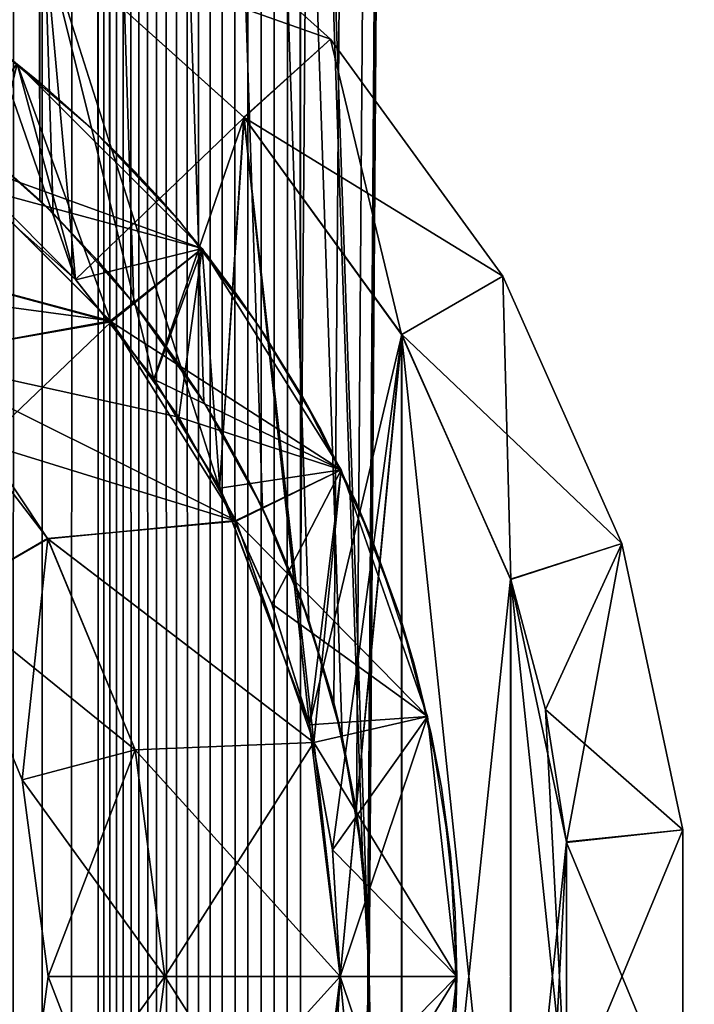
# Model space of a CAD drawing. Header units: millimetres. Extents: x -41 to 11, y -3 to 963.
# Tile 740 of 1056: x 3 to 6, y 620 to 624. Entities that reach past the tile are written whole.
import ezdxf

# ---------------------------------------------------------------- set-up
doc = ezdxf.new("R2010")
doc.units = ezdxf.units.MM
doc.header["$LTSCALE"] = 65.185185
for name, color, linetype in [('100', 7, 'CONTINUOUS'), ('101', 7, 'CONTINUOUS'), ('102', 7, 'CONTINUOUS'), ('103', 7, 'CONTINUOUS'), ('104', 7, 'CONTINUOUS'), ('105', 7, 'CONTINUOUS'), ('106', 7, 'CONTINUOUS'), ('107', 7, 'CONTINUOUS'), ('108', 7, 'CONTINUOUS'), ('109', 7, 'CONTINUOUS'), ('110', 7, 'CONTINUOUS'), ('111', 7, 'CONTINUOUS'), ('112', 7, 'CONTINUOUS'), ('113', 7, 'CONTINUOUS'), ('114', 7, 'CONTINUOUS'), ('115', 7, 'CONTINUOUS'), ('117', 7, 'CONTINUOUS'), ('118', 7, 'CONTINUOUS'), ('121', 7, 'CONTINUOUS'), ('122', 7, 'CONTINUOUS'), ('123', 7, 'CONTINUOUS'), ('124', 7, 'CONTINUOUS'), ('125', 7, 'CONTINUOUS'), ('126', 7, 'CONTINUOUS'), ('127', 7, 'CONTINUOUS'), ('128', 7, 'CONTINUOUS'), ('3242', 7, 'CONTINUOUS'), ('3244', 7, 'CONTINUOUS'), ('3262', 7, 'CONTINUOUS'), ('3271', 7, 'CONTINUOUS'), ('3479', 7, 'CONTINUOUS'), ('3482', 7, 'CONTINUOUS'), ('3485', 7, 'CONTINUOUS'), ('3487', 7, 'CONTINUOUS'), ('3499', 7, 'CONTINUOUS'), ('3512', 7, 'CONTINUOUS'), ('3516', 7, 'CONTINUOUS'), ('3517', 7, 'CONTINUOUS'), ('3549', 7, 'CONTINUOUS'), ('97', 7, 'CONTINUOUS'), ('98', 7, 'CONTINUOUS'), ('99', 7, 'CONTINUOUS')]:
    doc.layers.add(name, color=color, linetype=linetype)

msp = doc.modelspace()

# ---------------------------------------------------------------- linework, layer by layer
at = {"layer": '100', "linetype": 'CONTINUOUS'}
for points in [[(2.8146, 621.625, -3.75), (3.1393, 620.8412, -22.75), (3.1393, 620.8412, -3.75), (2.8146, 621.625, -3.75)], [(2.8146, 621.625, -22.75), (3.1393, 620.8412, -22.75), (2.8146, 621.625, -3.75), (2.8146, 621.625, -22.75)], [(3.1393, 620.8412, -22.75), (3.25, 620, -22.75), (3.1393, 620.8412, -3.75), (3.1393, 620.8412, -22.75)], [(3.1393, 620.8412, -3.75), (3.25, 620, -22.75), (3.25, 620, -3.75), (3.1393, 620.8412, -3.75)]]:
    msp.add_3dface(points, dxfattribs=at)
at = {"layer": '101', "linetype": 'CONTINUOUS'}
for points in [[(3.25, 620, -3.75), (3.1393, 619.1588, -22.75), (3.1393, 619.1588, -3.75), (3.25, 620, -3.75)], [(3.25, 620, -22.75), (3.1393, 619.1588, -22.75), (3.25, 620, -3.75), (3.25, 620, -22.75)]]:
    msp.add_3dface(points, dxfattribs=at)
at = {"layer": '102', "linetype": 'CONTINUOUS'}
for points in [[(3.25, 620, -22.75), (3.6222, 619.0294, -23.25), (3.1393, 619.1588, -22.75), (3.25, 620, -22.75)], [(3.75, 620, -23.25), (3.6222, 619.0294, -23.25), (3.25, 620, -22.75), (3.75, 620, -23.25)]]:
    msp.add_3dface(points, dxfattribs=at)
at = {"layer": '103', "linetype": 'CONTINUOUS'}
for points in [[(2.8037, 623.5198, -23.25), (3.5167, 622.8076, -23.25), (1.8755, 623.2473, -23.25), (2.8037, 623.5198, -23.25)], [(1.8755, 623.2473, -23.25), (3.5167, 622.8076, -23.25), (2.2839, 622.9742, -23.25), (1.8755, 623.2473, -23.25)], [(2.2839, 622.9742, -23.25), (3.5167, 622.8076, -23.25), (2.6529, 622.6504, -23.25), (2.2839, 622.9742, -23.25)], [(3.5167, 622.8076, -23.25), (3.8094, 622.3955, -23.25), (2.6529, 622.6504, -23.25), (3.5167, 622.8076, -23.25)], [(2.6529, 622.6504, -23.25), (4.0542, 621.9527, -23.25), (3.2484, 621.8736, -23.25), (2.6529, 622.6504, -23.25)], [(3.8094, 622.3955, -23.25), (4.0542, 621.9527, -23.25), (2.6529, 622.6504, -23.25), (3.8094, 622.3955, -23.25)], [(4.0542, 621.9527, -23.25), (4.3872, 621.0013, -23.25), (3.2484, 621.8736, -23.25), (4.0542, 621.9527, -23.25)], [(3.2484, 621.8736, -23.25), (4.3872, 621.0013, -23.25), (3.6222, 620.9704, -23.25), (3.2484, 621.8736, -23.25)], [(4.3872, 621.0013, -23.25), (4.5, 620, -23.25), (3.6222, 620.9704, -23.25), (4.3872, 621.0013, -23.25)], [(4.5, 620, -23.25), (3.75, 620, -23.25), (3.6222, 620.9704, -23.25), (4.5, 620, -23.25)], [(3.75, 620, -23.25), (4.3872, 618.9988, -23.25), (3.6222, 619.0294, -23.25), (3.75, 620, -23.25)], [(4.5, 620, -23.25), (4.3872, 618.9988, -23.25), (3.75, 620, -23.25), (4.5, 620, -23.25)]]:
    msp.add_3dface(points, dxfattribs=at)
at = {"layer": '104', "linetype": 'CONTINUOUS'}
for points in [[(2.6529, 622.6504, -23.25), (3.2484, 621.8736, -23.25), (2.8146, 621.625, -22.75), (2.6529, 622.6504, -23.25)], [(2.8146, 621.625, -22.75), (3.2484, 621.8736, -23.25), (3.1393, 620.8412, -22.75), (2.8146, 621.625, -22.75)], [(3.2484, 621.8736, -23.25), (3.6222, 620.9704, -23.25), (3.1393, 620.8412, -22.75), (3.2484, 621.8736, -23.25)], [(3.6222, 620.9704, -23.25), (3.75, 620, -23.25), (3.1393, 620.8412, -22.75), (3.6222, 620.9704, -23.25)], [(3.75, 620, -23.25), (3.25, 620, -22.75), (3.1393, 620.8412, -22.75), (3.75, 620, -23.25)]]:
    msp.add_3dface(points, dxfattribs=at)
at = {"layer": '105', "linetype": 'CONTINUOUS'}
for points in [[(2.8037, 623.5198, -23.25), (3.1174, 623.9092, -22.75), (3.5167, 622.8076, -23.25), (2.8037, 623.5198, -23.25)], [(3.1174, 623.9092, -22.75), (3.9092, 623.1174, -22.75), (3.5167, 622.8076, -23.25), (3.1174, 623.9092, -22.75)], [(3.5167, 622.8076, -23.25), (3.9092, 623.1174, -22.75), (3.8094, 622.3955, -23.25), (3.5167, 622.8076, -23.25)], [(3.9092, 623.1174, -22.75), (4.5048, 622.1694, -22.75), (3.8094, 622.3955, -23.25), (3.9092, 623.1174, -22.75)], [(3.8094, 622.3955, -23.25), (4.5048, 622.1694, -22.75), (4.0542, 621.9527, -23.25), (3.8094, 622.3955, -23.25)], [(4.0542, 621.9527, -23.25), (4.5048, 622.1694, -22.75), (4.3872, 621.0013, -23.25), (4.0542, 621.9527, -23.25)], [(4.5048, 622.1694, -22.75), (4.8746, 621.1126, -22.75), (4.3872, 621.0013, -23.25), (4.5048, 622.1694, -22.75)], [(4.8746, 621.1126, -22.75), (5, 620, -22.75), (4.3872, 621.0013, -23.25), (4.8746, 621.1126, -22.75)], [(4.3872, 621.0013, -23.25), (5, 620, -22.75), (4.5, 620, -23.25), (4.3872, 621.0013, -23.25)]]:
    msp.add_3dface(points, dxfattribs=at)
at = {"layer": '106', "linetype": 'CONTINUOUS'}
for points in [[(4.3872, 618.9988, -23.25), (4.5, 620, -23.25), (4.8746, 618.8874, -22.75), (4.3872, 618.9988, -23.25)], [(4.5, 620, -23.25), (5, 620, -22.75), (4.8746, 618.8874, -22.75), (4.5, 620, -23.25)]]:
    msp.add_3dface(points, dxfattribs=at)
at = {"layer": '107', "linetype": 'CONTINUOUS'}
for points in [[(4.8746, 618.8874, -22.75), (5, 620, -22.75), (4.8746, 618.8874, -12.25), (4.8746, 618.8874, -22.75)], [(5, 620, -22.75), (5, 620, -12.25), (4.8746, 618.8874, -12.25), (5, 620, -22.75)]]:
    msp.add_3dface(points, dxfattribs=at)
at = {"layer": '108', "linetype": 'CONTINUOUS'}
for points in [[(5, 620, -3.75), (4.8746, 618.8874, -3.75), (5, 620, -6.75), (5, 620, -3.75)], [(5, 620, -6.75), (4.8746, 618.8874, -3.75), (4.8746, 618.8874, -6.75), (5, 620, -6.75)]]:
    msp.add_3dface(points, dxfattribs=at)
at = {"layer": '109', "linetype": 'CONTINUOUS'}
for points in [[(3.1174, 623.9092, -12.25), (3.9092, 623.1174, -12.25), (3.1174, 623.9092, -22.75), (3.1174, 623.9092, -12.25)], [(3.1174, 623.9092, -22.75), (3.9092, 623.1174, -12.25), (3.9092, 623.1174, -22.75), (3.1174, 623.9092, -22.75)], [(3.9092, 623.1174, -12.25), (4.5048, 622.1694, -12.25), (3.9092, 623.1174, -22.75), (3.9092, 623.1174, -12.25)], [(3.9092, 623.1174, -22.75), (4.5048, 622.1694, -12.25), (4.5048, 622.1694, -22.75), (3.9092, 623.1174, -22.75)], [(4.5048, 622.1694, -12.25), (4.8746, 621.1126, -12.25), (4.5048, 622.1694, -22.75), (4.5048, 622.1694, -12.25)], [(4.5048, 622.1694, -22.75), (4.8746, 621.1126, -12.25), (4.8746, 621.1126, -22.75), (4.5048, 622.1694, -22.75)], [(4.8746, 621.1126, -22.75), (5, 620, -12.25), (5, 620, -22.75), (4.8746, 621.1126, -22.75)], [(4.8746, 621.1126, -12.25), (5, 620, -12.25), (4.8746, 621.1126, -22.75), (4.8746, 621.1126, -12.25)]]:
    msp.add_3dface(points, dxfattribs=at)
at = {"layer": '110', "linetype": 'CONTINUOUS'}
for points in [[(3.1174, 623.9092, -6.75), (3.9092, 623.1174, -3.75), (3.9092, 623.1174, -6.75), (3.1174, 623.9092, -6.75)], [(3.1174, 623.9092, -3.75), (3.9092, 623.1174, -3.75), (3.1174, 623.9092, -6.75), (3.1174, 623.9092, -3.75)], [(3.9092, 623.1174, -6.75), (4.5048, 622.1694, -3.75), (4.5048, 622.1694, -6.75), (3.9092, 623.1174, -6.75)], [(3.9092, 623.1174, -3.75), (4.5048, 622.1694, -3.75), (3.9092, 623.1174, -6.75), (3.9092, 623.1174, -3.75)], [(4.5048, 622.1694, -6.75), (4.8746, 621.1126, -3.75), (4.8746, 621.1126, -6.75), (4.5048, 622.1694, -6.75)], [(4.5048, 622.1694, -3.75), (4.8746, 621.1126, -3.75), (4.5048, 622.1694, -6.75), (4.5048, 622.1694, -3.75)], [(4.8746, 621.1126, -3.75), (5, 620, -3.75), (4.8746, 621.1126, -6.75), (4.8746, 621.1126, -3.75)], [(4.8746, 621.1126, -6.75), (5, 620, -3.75), (5, 620, -6.75), (4.8746, 621.1126, -6.75)]]:
    msp.add_3dface(points, dxfattribs=at)
at = {"layer": '111', "linetype": 'CONTINUOUS'}
for points in [[(2.9841, 623.3683, -11.75), (3.3683, 622.9841, -11.75), (3.1174, 623.9092, -12.25), (2.9841, 623.3683, -11.75)], [(3.1174, 623.9092, -12.25), (3.3683, 622.9841, -11.75), (3.9092, 623.1174, -12.25), (3.1174, 623.9092, -12.25)], [(3.3683, 622.9841, -11.75), (3.7034, 622.5563, -11.75), (3.9092, 623.1174, -12.25), (3.3683, 622.9841, -11.75)], [(3.7034, 622.5563, -11.75), (3.9846, 622.0913, -11.75), (3.9092, 623.1174, -12.25), (3.7034, 622.5563, -11.75)], [(3.9092, 623.1174, -12.25), (3.9846, 622.0913, -11.75), (4.5048, 622.1694, -12.25), (3.9092, 623.1174, -12.25)], [(3.9846, 622.0913, -11.75), (4.2076, 621.5957, -11.75), (4.5048, 622.1694, -12.25), (3.9846, 622.0913, -11.75)], [(4.2076, 621.5957, -11.75), (4.3692, 621.0769, -11.75), (4.5048, 622.1694, -12.25), (4.2076, 621.5957, -11.75)], [(4.5048, 622.1694, -12.25), (4.3692, 621.0769, -11.75), (4.8746, 621.1126, -12.25), (4.5048, 622.1694, -12.25)], [(4.3692, 621.0769, -11.75), (4.4672, 620.5424, -11.75), (4.8746, 621.1126, -12.25), (4.3692, 621.0769, -11.75)], [(4.4672, 620.5424, -11.75), (4.5, 620, -11.75), (4.8746, 621.1126, -12.25), (4.4672, 620.5424, -11.75)], [(4.8746, 621.1126, -12.25), (4.5, 620, -11.75), (5, 620, -12.25), (4.8746, 621.1126, -12.25)]]:
    msp.add_3dface(points, dxfattribs=at)
at = {"layer": '112', "linetype": 'CONTINUOUS'}
for points in [[(5, 620, -12.25), (4.4672, 619.4576, -11.75), (4.8746, 618.8874, -12.25), (5, 620, -12.25)], [(4.5, 620, -11.75), (4.4672, 619.4576, -11.75), (5, 620, -12.25), (4.5, 620, -11.75)]]:
    msp.add_3dface(points, dxfattribs=at)
at = {"layer": '113', "linetype": 'CONTINUOUS'}
for points in [[(4.5, 620, -11.75), (4.3692, 618.9228, -11), (4.4672, 619.4576, -11.75), (4.5, 620, -11.75)], [(4.5, 620, -11), (4.3692, 618.9228, -11), (4.5, 620, -11.75), (4.5, 620, -11)]]:
    msp.add_3dface(points, dxfattribs=at)
at = {"layer": '114', "linetype": 'CONTINUOUS'}
for points in [[(2.5548, 623.7045, -11), (3.3669, 622.9856, -11), (2.5563, 623.7034, -11.75), (2.5548, 623.7045, -11)], [(2.5563, 623.7034, -11.75), (3.3669, 622.9856, -11), (2.9841, 623.3683, -11.75), (2.5563, 623.7034, -11.75)], [(2.9841, 623.3683, -11.75), (3.3669, 622.9856, -11), (3.3683, 622.9841, -11.75), (2.9841, 623.3683, -11.75)], [(3.3669, 622.9856, -11), (3.7025, 622.5576, -11), (3.3683, 622.9841, -11.75), (3.3669, 622.9856, -11)], [(3.3683, 622.9841, -11.75), (3.7025, 622.5576, -11), (3.7034, 622.5563, -11.75), (3.3683, 622.9841, -11.75)], [(3.7025, 622.5576, -11), (3.984, 622.0923, -11), (3.7034, 622.5563, -11.75), (3.7025, 622.5576, -11)], [(3.7034, 622.5563, -11.75), (3.984, 622.0923, -11), (3.9846, 622.0913, -11.75), (3.7034, 622.5563, -11.75)], [(3.984, 622.0923, -11), (4.3688, 621.0786, -11), (3.9846, 622.0913, -11.75), (3.984, 622.0923, -11)], [(3.9846, 622.0913, -11.75), (4.3688, 621.0786, -11), (4.2076, 621.5957, -11.75), (3.9846, 622.0913, -11.75)], [(4.2076, 621.5957, -11.75), (4.3688, 621.0786, -11), (4.3692, 621.0769, -11.75), (4.2076, 621.5957, -11.75)], [(4.3688, 621.0786, -11), (4.4671, 620.5435, -11), (4.3692, 621.0769, -11.75), (4.3688, 621.0786, -11)], [(4.3692, 621.0769, -11.75), (4.4671, 620.5435, -11), (4.4672, 620.5424, -11.75), (4.3692, 621.0769, -11.75)], [(4.4671, 620.5435, -11), (4.5, 620, -11), (4.4672, 620.5424, -11.75), (4.4671, 620.5435, -11)], [(4.5, 620, -11), (4.5, 620, -11.75), (4.4672, 620.5424, -11.75), (4.5, 620, -11)]]:
    msp.add_3dface(points, dxfattribs=at)
at = {"layer": '115', "linetype": 'CONTINUOUS'}
for points in [[(2.7512, 624.7624, -11), (3.2346, 624.4483, -11), (2.5548, 623.7045, -11), (2.7512, 624.7624, -11)], [(2.5548, 623.7045, -11), (3.2346, 624.4483, -11), (3.3669, 622.9856, -11), (2.5548, 623.7045, -11)], [(3.2346, 624.4483, -11), (4.0888, 623.6785, -11), (3.3669, 622.9856, -11), (3.2346, 624.4483, -11)], [(3.3669, 622.9856, -11), (4.0888, 623.6785, -11), (3.7025, 622.5576, -11), (3.3669, 622.9856, -11)], [(3.7025, 622.5576, -11), (4.0888, 623.6785, -11), (3.984, 622.0923, -11), (3.7025, 622.5576, -11)], [(3.984, 622.0923, -11), (4.0888, 623.6785, -11), (4.3688, 621.0786, -11), (3.984, 622.0923, -11)], [(4.0888, 623.6785, -11), (4.7638, 622.7489, -11), (4.3688, 621.0786, -11), (4.0888, 623.6785, -11)], [(4.3688, 621.0786, -11), (4.7638, 622.7489, -11), (4.4671, 620.5435, -11), (4.3688, 621.0786, -11)], [(4.7638, 622.7489, -11), (4.5, 620, -11), (4.4671, 620.5435, -11), (4.7638, 622.7489, -11)], [(4.7638, 622.7489, -11), (4.7631, 617.25, -11), (4.5, 620, -11), (4.7638, 622.7489, -11)], [(5.2304, 621.7009, -11), (4.7631, 617.25, -11), (4.7638, 622.7489, -11), (5.2304, 621.7009, -11)], [(5.2306, 618.2997, -11), (4.7631, 617.25, -11), (5.2304, 621.7009, -11), (5.2306, 618.2997, -11)], [(5.4697, 620.5765, -11), (5.2306, 618.2997, -11), (5.2304, 621.7009, -11), (5.4697, 620.5765, -11)], [(5.3799, 618.8569, -11), (5.2306, 618.2997, -11), (5.4697, 620.5765, -11), (5.3799, 618.8569, -11)], [(5.47, 619.4263, -11), (5.3799, 618.8569, -11), (5.4697, 620.5765, -11), (5.47, 619.4263, -11)], [(4.7631, 617.25, -11), (4.0876, 616.3201, -11), (4.5, 620, -11), (4.7631, 617.25, -11)], [(4.5, 620, -11), (4.0876, 616.3201, -11), (4.3692, 618.9228, -11), (4.5, 620, -11)]]:
    msp.add_3dface(points, dxfattribs=at)
at = {"layer": '117', "linetype": 'CONTINUOUS'}
for points in [[(4.4589, 624.0148, -10.5), (3.2346, 624.4483, -11), (3.5267, 624.8541, -10.5), (4.4589, 624.0148, -10.5)], [(4.0888, 623.6785, -11), (3.2346, 624.4483, -11), (4.4589, 624.0148, -10.5), (4.0888, 623.6785, -11)], [(5.1962, 623, -10.5), (4.0888, 623.6785, -11), (4.4589, 624.0148, -10.5), (5.1962, 623, -10.5)], [(4.7638, 622.7489, -11), (4.0888, 623.6785, -11), (5.1962, 623, -10.5), (4.7638, 622.7489, -11)], [(5.7063, 621.8541, -10.5), (4.7638, 622.7489, -11), (5.1962, 623, -10.5), (5.7063, 621.8541, -10.5)], [(5.2304, 621.7009, -11), (4.7638, 622.7489, -11), (5.7063, 621.8541, -10.5), (5.2304, 621.7009, -11)], [(5.4697, 620.5765, -11), (5.2304, 621.7009, -11), (5.7063, 621.8541, -10.5), (5.4697, 620.5765, -11)], [(5.9671, 620.6272, -10.5), (5.4697, 620.5765, -11), (5.7063, 621.8541, -10.5), (5.9671, 620.6272, -10.5)], [(5.47, 619.4263, -11), (5.4697, 620.5765, -11), (5.9671, 620.6272, -10.5), (5.47, 619.4263, -11)], [(5.9671, 619.3728, -10.5), (5.47, 619.4263, -11), (5.9671, 620.6272, -10.5), (5.9671, 619.3728, -10.5)]]:
    msp.add_3dface(points, dxfattribs=at)
at = {"layer": '118', "linetype": 'CONTINUOUS'}
for points in [[(4.4589, 624.0148, -8.5), (3.5267, 624.8541, -10.5), (3.5267, 624.8541, -8.5), (4.4589, 624.0148, -8.5)], [(4.4589, 624.0148, -10.5), (3.5267, 624.8541, -10.5), (4.4589, 624.0148, -8.5), (4.4589, 624.0148, -10.5)], [(5.1962, 623, -8.5), (4.4589, 624.0148, -10.5), (4.4589, 624.0148, -8.5), (5.1962, 623, -8.5)], [(5.1962, 623, -10.5), (4.4589, 624.0148, -10.5), (5.1962, 623, -8.5), (5.1962, 623, -10.5)], [(5.7063, 621.8541, -8.5), (5.1962, 623, -10.5), (5.1962, 623, -8.5), (5.7063, 621.8541, -8.5)], [(5.7063, 621.8541, -10.5), (5.1962, 623, -10.5), (5.7063, 621.8541, -8.5), (5.7063, 621.8541, -10.5)], [(5.9671, 620.6272, -8.5), (5.7063, 621.8541, -10.5), (5.7063, 621.8541, -8.5), (5.9671, 620.6272, -8.5)], [(5.9671, 620.6272, -10.5), (5.7063, 621.8541, -10.5), (5.9671, 620.6272, -8.5), (5.9671, 620.6272, -10.5)], [(5.9671, 619.3728, -10.5), (5.9671, 620.6272, -10.5), (5.9671, 619.3728, -8.5), (5.9671, 619.3728, -10.5)], [(5.9671, 619.3728, -8.5), (5.9671, 620.6272, -10.5), (5.9671, 620.6272, -8.5), (5.9671, 619.3728, -8.5)]]:
    msp.add_3dface(points, dxfattribs=at)
at = {"layer": '121', "linetype": 'CONTINUOUS'}
for points in [[(3.2339, 624.4488, -8), (4.4589, 624.0148, -8.5), (3.5267, 624.8541, -8.5), (3.2339, 624.4488, -8)], [(3.2339, 624.4488, -8), (4.0876, 623.6799, -8), (4.4589, 624.0148, -8.5), (3.2339, 624.4488, -8)], [(4.0876, 623.6799, -8), (4.7631, 622.75, -8), (4.4589, 624.0148, -8.5), (4.0876, 623.6799, -8)], [(4.7631, 622.75, -8), (5.1962, 623, -8.5), (4.4589, 624.0148, -8.5), (4.7631, 622.75, -8)], [(4.7631, 622.75, -8), (5.2306, 621.7003, -8), (5.1962, 623, -8.5), (4.7631, 622.75, -8)], [(5.2306, 621.7003, -8), (5.7063, 621.8541, -8.5), (5.1962, 623, -8.5), (5.2306, 621.7003, -8)], [(5.2306, 621.7003, -8), (5.3799, 621.1431, -8), (5.7063, 621.8541, -8.5), (5.2306, 621.7003, -8)], [(5.3799, 621.1431, -8), (5.9671, 620.6272, -8.5), (5.7063, 621.8541, -8.5), (5.3799, 621.1431, -8)], [(5.3799, 621.1431, -8), (5.47, 620.5737, -8), (5.9671, 620.6272, -8.5), (5.3799, 621.1431, -8)], [(5.47, 620.5737, -8), (5.9671, 619.3728, -8.5), (5.9671, 620.6272, -8.5), (5.47, 620.5737, -8)], [(5.47, 620.5737, -8), (5.4697, 619.4235, -8), (5.9671, 619.3728, -8.5), (5.47, 620.5737, -8)]]:
    msp.add_3dface(points, dxfattribs=at)
at = {"layer": '122', "linetype": 'CONTINUOUS'}
for points in [[(2.5562, 623.7035, -8), (3.3676, 622.9848, -8), (2.7505, 624.7629, -8), (2.5562, 623.7035, -8)], [(2.7505, 624.7629, -8), (3.3676, 622.9848, -8), (3.2339, 624.4488, -8), (2.7505, 624.7629, -8)], [(3.2339, 624.4488, -8), (3.9845, 622.0914, -8), (4.0876, 623.6799, -8), (3.2339, 624.4488, -8)], [(3.3676, 622.9848, -8), (3.703, 622.5569, -8), (3.2339, 624.4488, -8), (3.3676, 622.9848, -8)], [(3.703, 622.5569, -8), (3.9845, 622.0914, -8), (3.2339, 624.4488, -8), (3.703, 622.5569, -8)], [(3.9845, 622.0914, -8), (4.3692, 621.0772, -8), (4.0876, 623.6799, -8), (3.9845, 622.0914, -8)], [(4.0876, 623.6799, -8), (4.5, 620, -8), (4.7631, 622.75, -8), (4.0876, 623.6799, -8)], [(4.3692, 621.0772, -8), (4.5, 620, -8), (4.0876, 623.6799, -8), (4.3692, 621.0772, -8)], [(4.7631, 622.75, -8), (4.5, 620, -8), (4.7638, 617.2511, -8), (4.7631, 622.75, -8)], [(5.2306, 621.7003, -8), (4.7631, 622.75, -8), (5.2304, 618.2991, -8), (5.2306, 621.7003, -8)], [(5.2304, 618.2991, -8), (4.7631, 622.75, -8), (4.7638, 617.2511, -8), (5.2304, 618.2991, -8)], [(5.4697, 619.4235, -8), (5.2306, 621.7003, -8), (5.2304, 618.2991, -8), (5.4697, 619.4235, -8)], [(5.3799, 621.1431, -8), (5.2306, 621.7003, -8), (5.4697, 619.4235, -8), (5.3799, 621.1431, -8)], [(5.47, 620.5737, -8), (5.3799, 621.1431, -8), (5.4697, 619.4235, -8), (5.47, 620.5737, -8)], [(4.5, 620, -8), (4.4671, 619.4565, -8), (4.7638, 617.2511, -8), (4.5, 620, -8)]]:
    msp.add_3dface(points, dxfattribs=at)
at = {"layer": '123', "linetype": 'CONTINUOUS'}
for points in [[(2.5562, 623.7035, -8), (2.9841, 623.3683, -7.25), (3.3676, 622.9848, -8), (2.5562, 623.7035, -8)], [(2.9841, 623.3683, -7.25), (3.3683, 622.9841, -7.25), (3.3676, 622.9848, -8), (2.9841, 623.3683, -7.25)], [(3.3676, 622.9848, -8), (3.3683, 622.9841, -7.25), (3.703, 622.5569, -8), (3.3676, 622.9848, -8)], [(3.3683, 622.9841, -7.25), (3.7034, 622.5563, -7.25), (3.703, 622.5569, -8), (3.3683, 622.9841, -7.25)], [(3.703, 622.5569, -8), (3.7034, 622.5563, -7.25), (3.9845, 622.0914, -8), (3.703, 622.5569, -8)], [(3.7034, 622.5563, -7.25), (3.9846, 622.0913, -7.25), (3.9845, 622.0914, -8), (3.7034, 622.5563, -7.25)], [(3.9846, 622.0913, -7.25), (4.2076, 621.5957, -7.25), (3.9845, 622.0914, -8), (3.9846, 622.0913, -7.25)], [(3.9845, 622.0914, -8), (4.2076, 621.5957, -7.25), (4.3692, 621.0772, -8), (3.9845, 622.0914, -8)], [(4.2076, 621.5957, -7.25), (4.3692, 621.0769, -7.25), (4.3692, 621.0772, -8), (4.2076, 621.5957, -7.25)], [(4.4672, 620.5424, -7.25), (4.5, 620, -7.25), (4.3692, 621.0772, -8), (4.4672, 620.5424, -7.25)], [(4.3692, 621.0772, -8), (4.5, 620, -7.25), (4.5, 620, -8), (4.3692, 621.0772, -8)], [(4.3692, 621.0769, -7.25), (4.4672, 620.5424, -7.25), (4.3692, 621.0772, -8), (4.3692, 621.0769, -7.25)]]:
    msp.add_3dface(points, dxfattribs=at)
at = {"layer": '124', "linetype": 'CONTINUOUS'}
for points in [[(4.5, 620, -8), (4.4672, 619.4576, -7.25), (4.4671, 619.4565, -8), (4.5, 620, -8)], [(4.5, 620, -7.25), (4.4672, 619.4576, -7.25), (4.5, 620, -8), (4.5, 620, -7.25)]]:
    msp.add_3dface(points, dxfattribs=at)
at = {"layer": '125', "linetype": 'CONTINUOUS'}
for points in [[(4.5, 620, -7.25), (4.8746, 618.8874, -6.75), (4.4672, 619.4576, -7.25), (4.5, 620, -7.25)], [(5, 620, -6.75), (4.8746, 618.8874, -6.75), (4.5, 620, -7.25), (5, 620, -6.75)]]:
    msp.add_3dface(points, dxfattribs=at)
at = {"layer": '126', "linetype": 'CONTINUOUS'}
for points in [[(3.1174, 623.9092, -6.75), (3.9092, 623.1174, -6.75), (2.9841, 623.3683, -7.25), (3.1174, 623.9092, -6.75)], [(2.9841, 623.3683, -7.25), (3.9092, 623.1174, -6.75), (3.3683, 622.9841, -7.25), (2.9841, 623.3683, -7.25)], [(3.3683, 622.9841, -7.25), (3.9092, 623.1174, -6.75), (3.7034, 622.5563, -7.25), (3.3683, 622.9841, -7.25)], [(3.9092, 623.1174, -6.75), (4.5048, 622.1694, -6.75), (3.7034, 622.5563, -7.25), (3.9092, 623.1174, -6.75)], [(3.7034, 622.5563, -7.25), (4.5048, 622.1694, -6.75), (3.9846, 622.0913, -7.25), (3.7034, 622.5563, -7.25)], [(3.9846, 622.0913, -7.25), (4.5048, 622.1694, -6.75), (4.2076, 621.5957, -7.25), (3.9846, 622.0913, -7.25)], [(4.5048, 622.1694, -6.75), (4.8746, 621.1126, -6.75), (4.2076, 621.5957, -7.25), (4.5048, 622.1694, -6.75)], [(4.2076, 621.5957, -7.25), (4.8746, 621.1126, -6.75), (4.3692, 621.0769, -7.25), (4.2076, 621.5957, -7.25)], [(4.3692, 621.0769, -7.25), (4.8746, 621.1126, -6.75), (4.4672, 620.5424, -7.25), (4.3692, 621.0769, -7.25)], [(4.8746, 621.1126, -6.75), (5, 620, -6.75), (4.4672, 620.5424, -7.25), (4.8746, 621.1126, -6.75)], [(5, 620, -6.75), (4.5, 620, -7.25), (4.4672, 620.5424, -7.25), (5, 620, -6.75)]]:
    msp.add_3dface(points, dxfattribs=at)
at = {"layer": '127', "linetype": 'CONTINUOUS'}
for points in [[(3.1174, 623.9092, -3.75), (2.8076, 623.5167, -3.25), (3.9092, 623.1174, -3.75), (3.1174, 623.9092, -3.75)], [(2.8076, 623.5167, -3.25), (3.5198, 622.8037, -3.25), (3.9092, 623.1174, -3.75), (2.8076, 623.5167, -3.25)], [(3.9092, 623.1174, -3.75), (3.5198, 622.8037, -3.25), (4.5048, 622.1694, -3.75), (3.9092, 623.1174, -3.75)], [(3.5198, 622.8037, -3.25), (4.0553, 621.9505, -3.25), (4.5048, 622.1694, -3.75), (3.5198, 622.8037, -3.25)], [(4.5048, 622.1694, -3.75), (4.0553, 621.9505, -3.25), (4.8746, 621.1126, -3.75), (4.5048, 622.1694, -3.75)], [(4.0553, 621.9505, -3.25), (4.3872, 621.0012, -3.25), (4.8746, 621.1126, -3.75), (4.0553, 621.9505, -3.25)], [(4.3872, 621.0012, -3.25), (4.5, 620, -3.25), (4.8746, 621.1126, -3.75), (4.3872, 621.0012, -3.25)], [(4.5, 620, -3.25), (5, 620, -3.75), (4.8746, 621.1126, -3.75), (4.5, 620, -3.25)]]:
    msp.add_3dface(points, dxfattribs=at)
at = {"layer": '128', "linetype": 'CONTINUOUS'}
for points in [[(5, 620, -3.75), (4.3872, 618.9987, -3.25), (4.8746, 618.8874, -3.75), (5, 620, -3.75)], [(4.5, 620, -3.25), (4.3872, 618.9987, -3.25), (5, 620, -3.75), (4.5, 620, -3.25)]]:
    msp.add_3dface(points, dxfattribs=at)
at = {"layer": '3242', "linetype": 'CONTINUOUS'}
for points in [[(9.125, 662.5, -93.5), (9.125, 577.5, -93.5), (-40.875, 662.5, -93.5), (9.125, 662.5, -93.5)], [(9.125, 577.5, -93.5), (-40.875, 577.5, -93.5), (-40.875, 662.5, -93.5), (9.125, 577.5, -93.5)]]:
    msp.add_3dface(points, dxfattribs=at)
at = {"layer": '3244', "linetype": 'CONTINUOUS'}
for points in [[(-40.875, 577.5, -8.5), (9.125, 662.5, -8.5), (-40.875, 662.5, -8.5), (-40.875, 577.5, -8.5)], [(9.125, 577.5, -8.5), (9.125, 662.5, -8.5), (-40.875, 577.5, -8.5), (9.125, 577.5, -8.5)]]:
    msp.add_3dface(points, dxfattribs=at)
at = {"layer": '3262', "linetype": 'CONTINUOUS'}
for points in [[(-11.275, 581, -12), (-11.275, 659, -12), (11.125, 581, -12), (-11.275, 581, -12)], [(-11.275, 659, -12), (11.125, 659, -12), (11.125, 581, -12), (-11.275, 659, -12)]]:
    msp.add_3dface(points, dxfattribs=at)
at = {"layer": '3271', "linetype": 'CONTINUOUS'}
for points in [[(-11.275, 581, -90), (11.125, 581, -90), (11.125, 659, -90), (-11.275, 581, -90)], [(-11.275, 659, -90), (-11.275, 581, -90), (11.125, 659, -90), (-11.275, 659, -90)]]:
    msp.add_3dface(points, dxfattribs=at)
at = {"layer": '3479', "linetype": 'CONTINUOUS'}
for points in [[(7, 480, 1.5), (4.6189, 900.2371, 1.5), (7, 959, 1.5), (7, 480, 1.5)], [(4.6189, 899.7629, 1.5), (4.6189, 900.2371, 1.5), (7, 480, 1.5), (4.6189, 899.7629, 1.5)], [(4.5704, 899.2912, 1.5), (4.6189, 899.7629, 1.5), (7, 480, 1.5), (4.5704, 899.2912, 1.5)], [(4.4738, 898.8269, 1.5), (4.5704, 899.2912, 1.5), (7, 480, 1.5), (4.4738, 898.8269, 1.5)], [(4.3301, 898.375, 1.5), (4.4738, 898.8269, 1.5), (7, 480, 1.5), (4.3301, 898.375, 1.5)], [(4.3301, 341.625, 1.5), (4.3301, 898.375, 1.5), (7, 480, 1.5), (4.3301, 341.625, 1.5)]]:
    msp.add_3dface(points, dxfattribs=at)
at = {"layer": '3482', "linetype": 'CONTINUOUS'}
for points in [[(4.2182, 898.1033, 1.5063), (4.3301, 898.375, 1.5), (4.2182, 341.8967, 1.5063), (4.2182, 898.1033, 1.5063)], [(4.3301, 898.375, 1.5), (4.3301, 341.625, 1.5), (4.2182, 341.8967, 1.5063), (4.3301, 898.375, 1.5)], [(4.2182, 898.1033, 1.5063), (4.2182, 341.8967, 1.5063), (4.1051, 342.1305, 1.5257), (4.2182, 898.1033, 1.5063)], [(4.1051, 897.8695, 1.5257), (4.2182, 898.1033, 1.5063), (4.1051, 342.1305, 1.5257), (4.1051, 897.8695, 1.5257)], [(3.9957, 897.6709, 1.5576), (4.1051, 897.8695, 1.5257), (4.1051, 342.1305, 1.5257), (3.9957, 897.6709, 1.5576)], [(3.8933, 897.5034, 1.6004), (3.9957, 897.6709, 1.5576), (3.9957, 342.3291, 1.5576), (3.8933, 897.5034, 1.6004)], [(3.9957, 897.6709, 1.5576), (4.1051, 342.1305, 1.5257), (3.9957, 342.3291, 1.5576), (3.9957, 897.6709, 1.5576)], [(3.7993, 897.3626, 1.6525), (3.8933, 897.5034, 1.6004), (3.8933, 342.4966, 1.6004), (3.7993, 897.3626, 1.6525)], [(3.8933, 897.5034, 1.6004), (3.9957, 342.3291, 1.5576), (3.8933, 342.4966, 1.6004), (3.8933, 897.5034, 1.6004)], [(3.7142, 897.2441, 1.7122), (3.7993, 897.3626, 1.6525), (3.7993, 342.6374, 1.6525), (3.7142, 897.2441, 1.7122)], [(3.7993, 897.3626, 1.6525), (3.8933, 342.4966, 1.6004), (3.7993, 342.6374, 1.6525), (3.7993, 897.3626, 1.6525)], [(3.6383, 897.1446, 1.7779), (3.7142, 897.2441, 1.7122), (3.7142, 342.7559, 1.7122), (3.6383, 897.1446, 1.7779)], [(3.7142, 897.2441, 1.7122), (3.7993, 342.6374, 1.6525), (3.7142, 342.7559, 1.7122), (3.7142, 897.2441, 1.7122)], [(3.5715, 897.0614, 1.8485), (3.6383, 897.1446, 1.7779), (3.6383, 342.8554, 1.7779), (3.5715, 897.0614, 1.8485)], [(3.6383, 897.1446, 1.7779), (3.7142, 342.7559, 1.7122), (3.6383, 342.8554, 1.7779), (3.6383, 897.1446, 1.7779)], [(3.5715, 897.0614, 1.8485), (3.5715, 342.9386, 1.8485), (3.5136, 343.0076, 1.9228), (3.5715, 897.0614, 1.8485)], [(3.5136, 896.9924, 1.9228), (3.5715, 897.0614, 1.8485), (3.5136, 343.0076, 1.9228), (3.5136, 896.9924, 1.9228)], [(3.5715, 897.0614, 1.8485), (3.6383, 342.8554, 1.7779), (3.5715, 342.9386, 1.8485), (3.5715, 897.0614, 1.8485)], [(3.4641, 343.0644, 2), (3.5136, 896.9924, 1.9228), (3.5136, 343.0076, 1.9228), (3.4641, 343.0644, 2)], [(3.4641, 896.9356, 2), (3.5136, 896.9924, 1.9228), (3.4641, 343.0644, 2), (3.4641, 896.9356, 2)]]:
    msp.add_3dface(points, dxfattribs=at)
at = {"layer": '3485', "linetype": 'CONTINUOUS'}
for points in [[(2.941, 623.5695, -2.711), (3.2145, 623.3253, -2.3803), (2.9413, 959, -2.7108), (2.941, 623.5695, -2.711)], [(2.9413, 959, -2.7108), (3.2145, 623.3253, -2.3803), (3.2224, 959, -2.3699), (2.9413, 959, -2.7108)], [(3.2145, 623.3253, -2.3803), (3.4641, 623.0644, -2), (3.2224, 959, -2.3699), (3.2145, 623.3253, -2.3803)], [(3.2224, 959, -2.3699), (3.4641, 623.0644, -2), (3.4641, 959, -2), (3.2224, 959, -2.3699)], [(3.2145, 896.6747, 2.3803), (3.4641, 896.9356, 2), (3.2352, 343.3055, 2.3523), (3.2145, 896.6747, 2.3803)], [(3.2352, 343.3055, 2.3523), (3.4641, 896.9356, 2), (3.4641, 343.0644, 2), (3.2352, 343.3055, 2.3523)], [(2.941, 896.4305, 2.711), (3.2145, 896.6747, 2.3803), (2.9853, 343.5324, 2.6624), (2.941, 896.4305, 2.711)], [(2.9853, 343.5324, 2.6624), (3.2145, 896.6747, 2.3803), (3.2352, 343.3055, 2.3523), (2.9853, 343.5324, 2.6624)]]:
    msp.add_3dface(points, dxfattribs=at)
at = {"layer": '3487', "linetype": 'CONTINUOUS'}
for points in [[(7, 959, 8), (4.625, 900.0023, 8), (-7, 480, 8), (7, 959, 8)], [(7, 480, 8), (7, 959, 8), (-7, 480, 8), (7, 480, 8)], [(4.625, 900.0023, 8), (4.5962, 899.485, 8), (-7, 480, 8), (4.625, 900.0023, 8)], [(4.5962, 899.485, 8), (4.5097, 898.9738, 8), (-7, 480, 8), (4.5962, 899.485, 8)], [(4.5097, 898.9738, 8), (4.3663, 898.4749, 8), (-7, 480, 8), (4.5097, 898.9738, 8)], [(4.3663, 898.4749, 8), (4.1676, 897.9947, 8), (-7, 480, 8), (4.3663, 898.4749, 8)], [(4.1676, 897.9947, 8), (3.9164, 897.5399, 8), (-7, 480, 8), (4.1676, 897.9947, 8)], [(3.9164, 897.5399, 8), (3.6166, 897.1171, 8), (-7, 480, 8), (3.9164, 897.5399, 8)], [(3.6166, 897.1171, 8), (3.2717, 896.731, 8), (-7, 480, 8), (3.6166, 897.1171, 8)], [(3.2717, 896.731, 8), (2.8846, 896.3848, 8), (-7, 480, 8), (3.2717, 896.731, 8)]]:
    msp.add_3dface(points, dxfattribs=at)
at = {"layer": '3499', "linetype": 'CONTINUOUS'}
for points in [[(3.2717, 623.269, -8), (2.8846, 623.6152, -8), (-7, 959, -8), (3.2717, 623.269, -8)], [(3.6166, 622.8829, -8), (3.2717, 623.269, -8), (-7, 959, -8), (3.6166, 622.8829, -8)], [(3.9164, 622.4601, -8), (3.6166, 622.8829, -8), (-7, 959, -8), (3.9164, 622.4601, -8)], [(4.1676, 622.0053, -8), (3.9164, 622.4601, -8), (-7, 959, -8), (4.1676, 622.0053, -8)], [(4.3663, 621.5251, -8), (4.1676, 622.0053, -8), (-7, 959, -8), (4.3663, 621.5251, -8)], [(4.5097, 621.0262, -8), (4.3663, 621.5251, -8), (-7, 959, -8), (4.5097, 621.0262, -8)], [(4.5962, 620.515, -8), (4.5097, 621.0262, -8), (-7, 959, -8), (4.5962, 620.515, -8)], [(7, 959, -8), (4.625, 619.9977, -8), (-7, 959, -8), (7, 959, -8)], [(4.625, 619.9977, -8), (4.5962, 620.515, -8), (-7, 959, -8), (4.625, 619.9977, -8)], [(4.625, 619.9977, -8), (7, 959, -8), (7, 480, -8), (4.625, 619.9977, -8)], [(4.5958, 619.4808, -8), (4.625, 619.9977, -8), (7, 480, -8), (4.5958, 619.4808, -8)]]:
    msp.add_3dface(points, dxfattribs=at)
at = {"layer": '3512', "linetype": 'CONTINUOUS'}
for points in [[(3.4641, 623.0644, -2), (3.5136, 623.0076, -1.9228), (3.4641, 959, -2), (3.4641, 623.0644, -2)], [(3.4641, 959, -2), (3.5136, 623.0076, -1.9228), (3.5214, 959, -1.9118), (3.4641, 959, -2)], [(3.5136, 623.0076, -1.9228), (3.5715, 622.9386, -1.8485), (3.5214, 959, -1.9118), (3.5136, 623.0076, -1.9228)], [(3.5715, 622.9386, -1.8485), (3.5483, 959, -1.8765), (3.5214, 959, -1.9118), (3.5715, 622.9386, -1.8485)], [(3.5715, 622.9386, -1.8485), (3.6235, 959, -1.7924), (3.5483, 959, -1.8765), (3.5715, 622.9386, -1.8485)], [(3.5715, 622.9386, -1.8485), (3.6383, 622.8554, -1.7779), (3.6235, 959, -1.7924), (3.5715, 622.9386, -1.8485)], [(3.6383, 622.8554, -1.7779), (3.65, 959, -1.7669), (3.6235, 959, -1.7924), (3.6383, 622.8554, -1.7779)], [(3.6383, 622.8554, -1.7779), (3.7142, 622.7559, -1.7122), (3.65, 959, -1.7669), (3.6383, 622.8554, -1.7779)], [(3.7142, 622.7559, -1.7122), (3.743, 959, -1.6905), (3.65, 959, -1.7669), (3.7142, 622.7559, -1.7122)], [(3.7142, 622.7559, -1.7122), (3.7993, 622.6374, -1.6525), (3.743, 959, -1.6905), (3.7142, 622.7559, -1.7122)], [(3.7993, 622.6374, -1.6525), (3.7668, 959, -1.6738), (3.743, 959, -1.6905), (3.7993, 622.6374, -1.6525)], [(3.7993, 622.6374, -1.6525), (3.877, 959, -1.6086), (3.7668, 959, -1.6738), (3.7993, 622.6374, -1.6525)], [(3.7993, 622.6374, -1.6525), (3.8933, 622.4966, -1.6004), (3.877, 959, -1.6086), (3.7993, 622.6374, -1.6525)], [(3.8933, 622.4966, -1.6004), (3.8962, 959, -1.599), (3.877, 959, -1.6086), (3.8933, 622.4966, -1.6004)], [(3.8933, 622.4966, -1.6004), (3.9957, 622.3291, -1.5576), (3.8962, 959, -1.599), (3.8933, 622.4966, -1.6004)], [(3.9957, 622.3291, -1.5576), (4.0222, 959, -1.5486), (3.8962, 959, -1.599), (3.9957, 622.3291, -1.5576)], [(3.9957, 622.3291, -1.5576), (4.1051, 622.1305, -1.5257), (4.0222, 959, -1.5486), (3.9957, 622.3291, -1.5576)], [(4.1051, 622.1305, -1.5257), (4.0354, 959, -1.5444), (4.0222, 959, -1.5486), (4.1051, 622.1305, -1.5257)], [(4.1051, 622.1305, -1.5257), (4.1749, 959, -1.5121), (4.0354, 959, -1.5444), (4.1051, 622.1305, -1.5257)], [(4.1051, 622.1305, -1.5257), (4.2182, 621.8967, -1.5063), (4.1749, 959, -1.5121), (4.1051, 622.1305, -1.5257)], [(4.2182, 621.8967, -1.5063), (4.3301, 621.625, -1.5), (4.1749, 959, -1.5121), (4.2182, 621.8967, -1.5063)], [(4.3301, 621.625, -1.5), (4.3301, 959, -1.5), (4.1749, 959, -1.5121), (4.3301, 621.625, -1.5)]]:
    msp.add_3dface(points, dxfattribs=at)
at = {"layer": '3516', "linetype": 'CONTINUOUS'}
for points in [[(7, 959, -1.5), (4.3301, 959, -1.5), (4.3301, 621.625, -1.5), (7, 959, -1.5)], [(4.4738, 621.1731, -1.5), (7, 959, -1.5), (4.3301, 621.625, -1.5), (4.4738, 621.1731, -1.5)], [(4.5704, 620.7088, -1.5), (7, 959, -1.5), (4.4738, 621.1731, -1.5), (4.5704, 620.7088, -1.5)], [(4.6189, 620.2371, -1.5), (7, 959, -1.5), (4.5704, 620.7088, -1.5), (4.6189, 620.2371, -1.5)], [(4.6189, 619.7629, -1.5), (7, 959, -1.5), (4.6189, 620.2371, -1.5), (4.6189, 619.7629, -1.5)], [(7, 959, -1.5), (4.6189, 619.7629, -1.5), (7, 480, -1.5), (7, 959, -1.5)]]:
    msp.add_3dface(points, dxfattribs=at)
at = {"layer": '3517', "linetype": 'CONTINUOUS'}
for points in [[(2.8846, 623.6152, -8), (3.2717, 623.269, -8), (2.941, 623.5695, -2.711), (2.8846, 623.6152, -8)], [(2.941, 623.5695, -2.711), (3.2717, 623.269, -8), (3.2145, 623.3253, -2.3803), (2.941, 623.5695, -2.711)], [(3.2145, 623.3253, -2.3803), (3.2717, 623.269, -8), (3.4641, 623.0644, -2), (3.2145, 623.3253, -2.3803)], [(3.2717, 623.269, -8), (3.6166, 622.8829, -8), (3.4641, 623.0644, -2), (3.2717, 623.269, -8)], [(3.4641, 623.0644, -2), (3.6166, 622.8829, -8), (3.5136, 623.0076, -1.9228), (3.4641, 623.0644, -2)], [(3.5136, 623.0076, -1.9228), (3.6166, 622.8829, -8), (3.5715, 622.9386, -1.8485), (3.5136, 623.0076, -1.9228)], [(3.5715, 622.9386, -1.8485), (3.6166, 622.8829, -8), (3.6383, 622.8554, -1.7779), (3.5715, 622.9386, -1.8485)], [(3.6166, 622.8829, -8), (3.9164, 622.4601, -8), (3.6383, 622.8554, -1.7779), (3.6166, 622.8829, -8)], [(3.6383, 622.8554, -1.7779), (3.9164, 622.4601, -8), (3.7142, 622.7559, -1.7122), (3.6383, 622.8554, -1.7779)], [(3.7142, 622.7559, -1.7122), (3.9164, 622.4601, -8), (3.7993, 622.6374, -1.6525), (3.7142, 622.7559, -1.7122)], [(3.7993, 622.6374, -1.6525), (3.9164, 622.4601, -8), (3.8933, 622.4966, -1.6004), (3.7993, 622.6374, -1.6525)], [(3.8933, 622.4966, -1.6004), (3.9164, 622.4601, -8), (3.9957, 622.3291, -1.5576), (3.8933, 622.4966, -1.6004)], [(3.9164, 622.4601, -8), (4.1676, 622.0053, -8), (3.9957, 622.3291, -1.5576), (3.9164, 622.4601, -8)], [(3.9957, 622.3291, -1.5576), (4.1676, 622.0053, -8), (4.1051, 622.1305, -1.5257), (3.9957, 622.3291, -1.5576)], [(4.1051, 622.1305, -1.5257), (4.1676, 622.0053, -8), (4.2182, 621.8967, -1.5063), (4.1051, 622.1305, -1.5257)], [(4.1676, 622.0053, -8), (4.3663, 621.5251, -8), (4.2182, 621.8967, -1.5063), (4.1676, 622.0053, -8)], [(4.3663, 621.5251, -8), (4.3301, 621.625, -1.5), (4.2182, 621.8967, -1.5063), (4.3663, 621.5251, -8)], [(4.4738, 621.1731, -1.5), (4.3301, 621.625, -1.5), (4.3663, 621.5251, -8), (4.4738, 621.1731, -1.5)], [(4.5097, 621.0262, -8), (4.4738, 621.1731, -1.5), (4.3663, 621.5251, -8), (4.5097, 621.0262, -8)], [(4.5704, 620.7088, -1.5), (4.4738, 621.1731, -1.5), (4.5097, 621.0262, -8), (4.5704, 620.7088, -1.5)], [(4.5962, 620.515, -8), (4.5704, 620.7088, -1.5), (4.5097, 621.0262, -8), (4.5962, 620.515, -8)], [(4.6189, 620.2371, -1.5), (4.5704, 620.7088, -1.5), (4.5962, 620.515, -8), (4.6189, 620.2371, -1.5)], [(4.625, 619.9977, -8), (4.6189, 620.2371, -1.5), (4.5962, 620.515, -8), (4.625, 619.9977, -8)], [(4.6189, 619.7629, -1.5), (4.6189, 620.2371, -1.5), (4.625, 619.9977, -8), (4.6189, 619.7629, -1.5)], [(4.5958, 619.4808, -8), (4.6189, 619.7629, -1.5), (4.625, 619.9977, -8), (4.5958, 619.4808, -8)]]:
    msp.add_3dface(points, dxfattribs=at)
at = {"layer": '3549', "linetype": 'CONTINUOUS'}
for points in [[(3.2238, 623.8219, -2.3677), (2.9576, 624.0315, -2.6929), (3.0259, 623.9805, -8), (3.2238, 623.8219, -2.3677)], [(3.4385, 623.63, -8), (3.2238, 623.8219, -2.3677), (3.0259, 623.9805, -8), (3.4385, 623.63, -8)], [(3.4641, 623.6056, -2), (3.2238, 623.8219, -2.3677), (3.4385, 623.63, -8), (3.4641, 623.6056, -2)], [(3.8108, 623.2369, -8), (3.4641, 623.6056, -2), (3.4385, 623.63, -8), (3.8108, 623.2369, -8)], [(3.533, 623.5381, -1.896), (3.4641, 623.6056, -2), (3.8108, 623.2369, -8), (3.533, 623.5381, -1.896)], [(3.6212, 623.4477, -1.7952), (3.533, 623.5381, -1.896), (3.8108, 623.2369, -8), (3.6212, 623.4477, -1.7952)], [(3.7103, 623.3517, -1.7147), (3.6212, 623.4477, -1.7952), (3.8108, 623.2369, -8), (3.7103, 623.3517, -1.7147)], [(3.8119, 623.2356, -1.645), (3.7103, 623.3517, -1.7147), (3.8108, 623.2369, -8), (3.8119, 623.2356, -1.645)], [(4.1384, 622.8059, -8), (3.8119, 623.2356, -1.645), (3.8108, 623.2369, -8), (4.1384, 622.8059, -8)], [(3.9271, 623.0948, -1.5848), (3.8119, 623.2356, -1.645), (4.1384, 622.8059, -8), (3.9271, 623.0948, -1.5848)], [(4.047, 622.9363, -1.5407), (3.9271, 623.0948, -1.5848), (4.1384, 622.8059, -8), (4.047, 622.9363, -1.5407)], [(4.1751, 622.751, -1.5124), (4.047, 622.9363, -1.5407), (4.1384, 622.8059, -8), (4.1751, 622.751, -1.5124)], [(4.4176, 622.342, -8), (4.1751, 622.751, -1.5124), (4.1384, 622.8059, -8), (4.4176, 622.342, -8)], [(4.3301, 622.5, -1.5), (4.1751, 622.751, -1.5124), (4.4176, 622.342, -8), (4.3301, 622.5, -1.5)], [(4.5677, 622.0337, -1.5), (4.3301, 622.5, -1.5), (4.4176, 622.342, -8), (4.5677, 622.0337, -1.5)], [(4.6449, 621.8507, -8), (4.5677, 622.0337, -1.5), (4.4176, 622.342, -8), (4.6449, 621.8507, -8)], [(4.7553, 621.5451, -1.5), (4.5677, 622.0337, -1.5), (4.6449, 621.8507, -8), (4.7553, 621.5451, -1.5)], [(4.8177, 621.3376, -8), (4.7553, 621.5451, -1.5), (4.6449, 621.8507, -8), (4.8177, 621.3376, -8)], [(4.8907, 621.0396, -1.5), (4.7553, 621.5451, -1.5), (4.8177, 621.3376, -8), (4.8907, 621.0396, -1.5)], [(4.9341, 620.8089, -8), (4.8907, 621.0396, -1.5), (4.8177, 621.3376, -8), (4.9341, 620.8089, -8)], [(4.9726, 620.5226, -1.5), (4.8907, 621.0396, -1.5), (4.9341, 620.8089, -8), (4.9726, 620.5226, -1.5)], [(4.9927, 620.2707, -8), (4.9726, 620.5226, -1.5), (4.9341, 620.8089, -8), (4.9927, 620.2707, -8)], [(5, 620, -1.5), (4.9726, 620.5226, -1.5), (4.9927, 620.2707, -8), (5, 620, -1.5)], [(4.9927, 619.7293, -8), (5, 620, -1.5), (4.9927, 620.2707, -8), (4.9927, 619.7293, -8)], [(4.9726, 619.4774, -1.5), (5, 620, -1.5), (4.9927, 619.7293, -8), (4.9726, 619.4774, -1.5)]]:
    msp.add_3dface(points, dxfattribs=at)
at = {"layer": '97', "linetype": 'CONTINUOUS'}
for points in [[(3.5198, 622.8037, -3.25), (2.8076, 623.5167, -3.25), (1.8736, 623.2484, -3.25), (3.5198, 622.8037, -3.25)], [(2.6504, 622.6529, -3.25), (3.5198, 622.8037, -3.25), (1.8736, 623.2484, -3.25), (2.6504, 622.6529, -3.25)], [(2.9742, 622.2839, -3.25), (3.5198, 622.8037, -3.25), (2.6504, 622.6529, -3.25), (2.9742, 622.2839, -3.25)], [(4.0553, 621.9505, -3.25), (3.5198, 622.8037, -3.25), (2.9742, 622.2839, -3.25), (4.0553, 621.9505, -3.25)], [(3.2473, 621.8755, -3.25), (4.0553, 621.9505, -3.25), (2.9742, 622.2839, -3.25), (3.2473, 621.8755, -3.25)], [(4.3872, 621.0012, -3.25), (4.0553, 621.9505, -3.25), (3.2473, 621.8755, -3.25), (4.3872, 621.0012, -3.25)], [(3.6222, 620.9706, -3.25), (4.3872, 621.0012, -3.25), (3.2473, 621.8755, -3.25), (3.6222, 620.9706, -3.25)], [(3.75, 620, -3.25), (4.3872, 621.0012, -3.25), (3.6222, 620.9706, -3.25), (3.75, 620, -3.25)], [(4.5, 620, -3.25), (4.3872, 621.0012, -3.25), (3.75, 620, -3.25), (4.5, 620, -3.25)], [(3.6222, 619.0296, -3.25), (4.5, 620, -3.25), (3.75, 620, -3.25), (3.6222, 619.0296, -3.25)], [(4.3872, 618.9987, -3.25), (4.5, 620, -3.25), (3.6222, 619.0296, -3.25), (4.3872, 618.9987, -3.25)]]:
    msp.add_3dface(points, dxfattribs=at)
at = {"layer": '98', "linetype": 'CONTINUOUS'}
for points in [[(3.75, 620, -3.25), (3.25, 620, -3.75), (3.1393, 619.1588, -3.75), (3.75, 620, -3.25)], [(3.6222, 619.0296, -3.25), (3.75, 620, -3.25), (3.1393, 619.1588, -3.75), (3.6222, 619.0296, -3.25)]]:
    msp.add_3dface(points, dxfattribs=at)
at = {"layer": '99', "linetype": 'CONTINUOUS'}
for points in [[(3.2473, 621.8755, -3.25), (2.9742, 622.2839, -3.25), (2.8146, 621.625, -3.75), (3.2473, 621.8755, -3.25)], [(3.6222, 620.9706, -3.25), (3.2473, 621.8755, -3.25), (2.8146, 621.625, -3.75), (3.6222, 620.9706, -3.25)], [(3.6222, 620.9706, -3.25), (2.8146, 621.625, -3.75), (3.1393, 620.8412, -3.75), (3.6222, 620.9706, -3.25)], [(3.6222, 620.9706, -3.25), (3.1393, 620.8412, -3.75), (3.25, 620, -3.75), (3.6222, 620.9706, -3.25)], [(3.75, 620, -3.25), (3.6222, 620.9706, -3.25), (3.25, 620, -3.75), (3.75, 620, -3.25)]]:
    msp.add_3dface(points, dxfattribs=at)

doc.saveas('drawing.dxf')
